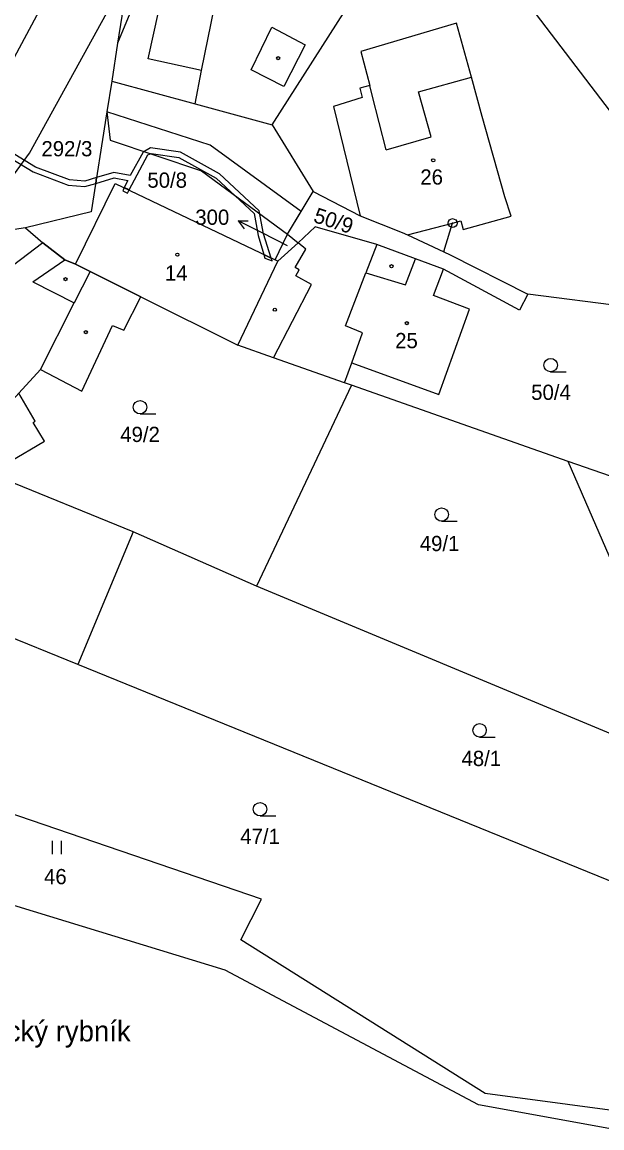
# Model space of a CAD drawing. Extents: x -680203 to -673936, y -1102717 to -1093650.
# Drawn here: x -678652.3 to -678587.6, y -1097696 to -1097572.5 of the extents above; entities that cross this region are included whole.
import ezdxf

# ---------------------------------------------------------------- set-up
doc = ezdxf.new("R2010")
doc.units = 0
for name, color, linetype in [('SOxx02xx_Koleje_param další_Popis10', 7, 'Continuous'), ('SOxx02xx_Staničení_Popis10', 7, 'Continuous'), ('SOxxxxxx_Koleje_hlavní_body_Popis10', 7, 'Continuous'), ('SOxxxxxx_Koleje_LN_parametry_Popis10', 7, 'Continuous'), ('SOxxxxxx_Koleje_param další_Popis10', 7, 'Continuous'), ('SOxxxxxx_Osa_bod_P', 7, 'Continuous'), ('SOxxxxxx_Staničení_Popis10', 7, 'Continuous'), ('x_prac', 7, 'Continuous')]:
    doc.layers.add(name, color=color, linetype=linetype)

msp = doc.modelspace()

# ---------------------------------------------------------------- linework, layer by layer
at = {"layer": 'SOxx02xx_Koleje_param další_Popis10'}
for radius in [0.5, 0.0303]:
    msp.add_circle((-678604.24, -1097594.98), radius, dxfattribs=at)
at = {"layer": 'SOxx02xx_Staničení_Popis10'}
for p, q in [((-678625.51, -1097596.08), (-678628.18, -1097594.72)), ((-678628.18, -1097594.72), (-678627.06, -1097594.73)), ((-678628.18, -1097594.72), (-678627.52, -1097595.62)), ((-678622.66, -1097597.5), (-678625.51, -1097596.08))]:
    msp.add_line(p, q, dxfattribs=at)
at = {"layer": 'SOxxxxxx_Koleje_hlavní_body_Popis10'}
for p, q in [((-678593.29, -1097611.58), (-678591.54, -1097611.58)), ((-678639.14, -1097616.28), (-678637.39, -1097616.28)), ((-678605.46, -1097628.26), (-678603.71, -1097628.26)), ((-678601.22, -1097652.34), (-678599.47, -1097652.34)), ((-678625.74, -1097661.15), (-678623.99, -1097661.15)), ((-678648.9, -1097665.43), (-678648.9, -1097663.93)), ((-678647.9, -1097665.43), (-678647.9, -1097663.93))]:
    msp.add_line(p, q, dxfattribs=at)
for centre in [(-678593.29, -1097610.83), (-678639.14, -1097615.53), (-678605.46, -1097627.51), (-678601.22, -1097651.59), (-678625.74, -1097660.4)]:
    msp.add_circle(centre, 0.75, dxfattribs=at)
at = {"layer": 'SOxxxxxx_Koleje_LN_parametry_Popis10'}
for points in [[(-678621.16, -1097593.67), (-678631.32, -1097586.28), (-678642.84, -1097582.57), (-678642.47, -1097585.73), (-678632.27, -1097589.13), (-678622.69, -1097596.2)], [(-678653.14, -1097587.31), (-678657.35, -1097584.31), (-678659.29, -1097583.94), (-678659.97, -1097584.43), (-678657.59, -1097584.87), (-678653.46, -1097587.81), (-678651.06, -1097589.26), (-678647.17, -1097590.76), (-678645.29, -1097590.9), (-678644.09, -1097590.54), (-678643.99, -1097589.9), (-678645.31, -1097590.3), (-678647.03, -1097590.16), (-678650.8, -1097588.72)], [(-678637.99, -1097586.56), (-678638.78, -1097587.07), (-678640.24, -1097589.67), (-678642.07, -1097589.31), (-678643.99, -1097589.9), (-678644.09, -1097590.54), (-678642.03, -1097589.93), (-678640.52, -1097590.23), (-678640.91, -1097591.02), (-678640.36, -1097591.28), (-678638.26, -1097587.37), (-678637.89, -1097587.2), (-678634.81, -1097587.65), (-678630.63, -1097589.96), (-678626.4, -1097593.89), (-678625.94, -1097596.36), (-678625.33, -1097598.48), (-678624.48, -1097598.89), (-678625.36, -1097596.17), (-678625.84, -1097593.59), (-678630.27, -1097589.47), (-678634.63, -1097587.07)], [(-678640.91, -1097591.02), (-678641.08, -1097591.36), (-678640.55, -1097591.63), (-678640.36, -1097591.28)], [(-678673.08, -1097615.95), (-678666.95, -1097618.43), (-678665.8, -1097617.81), (-678665.58, -1097617.69), (-678663.33, -1097619.34), (-678660.5, -1097619.47), (-678660.38, -1097619.69), (-678654.99, -1097616.49), (-678652.68, -1097613.97), (-678650.27, -1097611.33), (-678645.64, -1097613.72), (-678642.21, -1097606.42), (-678640.94, -1097606.94), (-678639.04, -1097603.2), (-678646.34, -1097599.56), (-678647.53, -1097599.09), (-678649.98, -1097597.17), (-678660, -1097604.77), (-678668.69, -1097610.8)], [(-678625.33, -1097598.48), (-678625.21, -1097598.9), (-678624.38, -1097599.18), (-678624.48, -1097598.89)]]:
    msp.add_lwpolyline(points, close=True, dxfattribs=at)
at = {"layer": 'SOxxxxxx_Koleje_param další_Popis10'}
for centre in [(-678623.71, -1097576.56), (-678606.4, -1097587.97), (-678634.97, -1097598.51), (-678611.06, -1097599.79), (-678647.46, -1097601.24), (-678624.09, -1097604.64), (-678609.35, -1097606.15), (-678645.19, -1097607.15)]:
    msp.add_circle(centre, 0.175, dxfattribs=at)
at = {"layer": 'SOxxxxxx_Staničení_Popis10'}
for p, q in [((-678632.26, -1097577.95), (-678630.84, -1097570.84)), ((-678626.73, -1097577.86), (-678624.44, -1097573.11)), ((-678624.44, -1097573.11), (-678620.69, -1097575.06)), ((-678620.69, -1097575.06), (-678623.07, -1097579.73)), ((-678623.07, -1097579.73), (-678626.73, -1097577.86)), ((-678608.05, -1097580.32), (-678602.14, -1097578.67)), ((-678613.22, -1097580.68), (-678613.49, -1097579.62)), ((-678611.64, -1097586.8), (-678613.22, -1097580.68)), ((-678606.62, -1097585.33), (-678608.05, -1097580.32)), ((-678611.64, -1097586.8), (-678606.62, -1097585.33)), ((-678609.28, -1097596.3), (-678604.24, -1097594.98)), ((-678620.64, -1097597.87), (-678621.49, -1097597.17)), ((-678612.68, -1097597.36), (-678613.91, -1097600.54)), ((-678621.81, -1097599.95), (-678620.64, -1097597.87)), ((-678651.1, -1097601.52), (-678647.53, -1097599.09)), ((-678621.38, -1097600.2), (-678621.81, -1097599.95)), ((-678609.48, -1097601.87), (-678608.37, -1097598.95)), ((-678644.71, -1097600.37), (-678646.48, -1097603.86)), ((-678621.75, -1097600.85), (-678621.38, -1097600.2)), ((-678620.01, -1097601.83), (-678621.75, -1097600.85)), ((-678616.19, -1097606.45), (-678613.91, -1097600.54)), ((-678613.91, -1097600.54), (-678609.48, -1097601.87)), ((-678651.1, -1097601.52), (-678646.48, -1097603.86)), ((-678624.23, -1097610), (-678620.01, -1097601.83)), ((-678650.27, -1097611.33), (-678646.48, -1097603.86)), ((-678614.29, -1097607.23), (-678616.19, -1097606.45)), ((-678615.5, -1097610.58), (-678614.29, -1097607.23))]:
    msp.add_line(p, q, dxfattribs=at)
at = {"layer": 'x_prac'}
for p, q in [((-678632.3, -1097552.23), (-678641.64, -1097574.91)), ((-678640.42, -1097567.06), (-678641.64, -1097574.91)), ((-678624.38, -1097583.99), (-678614.66, -1097568.76)), ((-678641.64, -1097574.91), (-678642.3, -1097579.14)), ((-678642.3, -1097579.14), (-678633, -1097581.66)), ((-678633, -1097581.66), (-678624.38, -1097583.99)), ((-678624.38, -1097583.99), (-678619.82, -1097591.45)), ((-678622.69, -1097596.2), (-678619.82, -1097591.45)), ((-678619.82, -1097591.45), (-678614.56, -1097594.17)), ((-678651.94, -1097595.49), (-678649.98, -1097597.17)), ((-678624.05, -1097599.09), (-678622.69, -1097596.2)), ((-678622.69, -1097596.2), (-678621.49, -1097597.17)), ((-678621.49, -1097597.17), (-678623.74, -1097599.24)), ((-678628.22, -1097608.6), (-678623.74, -1097599.24)), ((-678623.74, -1097599.24), (-678624.05, -1097599.09)), ((-678639.04, -1097603.2), (-678628.22, -1097608.6)), ((-678584.24, -1097604.39), (-678595.85, -1097602.92)), ((-678615.51, -1097613.07), (-678626.13, -1097635.51)), ((-678615.51, -1097613.07), (-678616.3, -1097612.79)), ((-678591.34, -1097621.57), (-678615.51, -1097613.07)), ((-678639.92, -1097629.42), (-678666.95, -1097618.43)), ((-678576.27, -1097656.29), (-678591.34, -1097621.57)), ((-678576.4, -1097626.83), (-678591.34, -1097621.57)), ((-678646.1, -1097644.25), (-678684.37, -1097628.7)), ((-678639.92, -1097629.42), (-678646.1, -1097644.25)), ((-678626.13, -1097635.51), (-678639.92, -1097629.42)), ((-678576.27, -1097656.29), (-678626.13, -1097635.51)), ((-678559.81, -1097679.31), (-678646.1, -1097644.25))]:
    msp.add_line(p, q, dxfattribs=at)
for points in [[(-678614.28, -1097546.26), (-678586.65, -1097582.53), (-678586.18, -1097586.75)], [(-678658.73, -1097583.54), (-678656.59, -1097582.28), (-678654.89, -1097579.59), (-678647.3, -1097565.5), (-678644.33, -1097558.25), (-678642.37, -1097553.78)], [(-678633, -1097581.66), (-678632.26, -1097577.95), (-678638.24, -1097576.63), (-678635.36, -1097563.6), (-678632.86, -1097564.13), (-678631.79, -1097559.73), (-678630.55, -1097559.98), (-678627.23, -1097557.83), (-678624.8, -1097559.65), (-678626.25, -1097565.61), (-678614.66, -1097568.76)], [(-678664.35, -1097603.63), (-678657.14, -1097594.92), (-678651.48, -1097587.17), (-678640.42, -1097567.06)], [(-678605.21, -1097598.17), (-678605.09, -1097597.79), (-678604.24, -1097594.98), (-678603.32, -1097594.74), (-678603.06, -1097595.7), (-678597.7, -1097594.19), (-678598.4, -1097592.04), (-678600.93, -1097583.06), (-678602.14, -1097578.67), (-678603.8, -1097572.65), (-678614.47, -1097575.81), (-678613.49, -1097579.62), (-678614.59, -1097579.9), (-678614.32, -1097580.96), (-678617.52, -1097581.96), (-678614.56, -1097594.17)], [(-678642.3, -1097579.14), (-678642.84, -1097582.57), (-678644.59, -1097593.73), (-678651.94, -1097595.49)], [(-678646.34, -1097599.56), (-678641.91, -1097590.54), (-678624.05, -1097599.09)], [(-678614.56, -1097594.17), (-678609.87, -1097596.03), (-678609.28, -1097596.3), (-678605.21, -1097598.17)], [(-678651.94, -1097595.49), (-678655.38, -1097596.01), (-678668.69, -1097610.8)], [(-678612.68, -1097597.36), (-678619.57, -1097595.41), (-678621.49, -1097597.17)], [(-678649.98, -1097597.17), (-678660, -1097604.77), (-678668.69, -1097610.8)], [(-678649.98, -1097597.17), (-678647.53, -1097599.09), (-678646.34, -1097599.56)], [(-678605.27, -1097600.13), (-678608.37, -1097598.95), (-678612.68, -1097597.36)], [(-678605.21, -1097598.17), (-678604.49, -1097598.51), (-678595.85, -1097602.92)], [(-678646.34, -1097599.56), (-678644.71, -1097600.37), (-678639.04, -1097603.2)], [(-678616.3, -1097612.79), (-678615.5, -1097610.58), (-678605.78, -1097614.09), (-678602.35, -1097604.57), (-678606.37, -1097603.05), (-678605.27, -1097600.13)], [(-678595.85, -1097602.92), (-678596.76, -1097604.7), (-678605.27, -1097600.13)], [(-678666.95, -1097618.43), (-678665.8, -1097617.81), (-678665.58, -1097617.69), (-678663.33, -1097619.34), (-678660.5, -1097619.47), (-678660.38, -1097619.69), (-678659.54, -1097620.96), (-678655.83, -1097618.69), (-678655.22, -1097619.69), (-678654.95, -1097619.53), (-678653.7, -1097621.64), (-678649.81, -1097619.33), (-678651.06, -1097617.22), (-678650.84, -1097617.09), (-678652.68, -1097613.97), (-678650.27, -1097611.33), (-678645.64, -1097613.72), (-678642.21, -1097606.42), (-678640.94, -1097606.94), (-678639.04, -1097603.2)], [(-678616.3, -1097612.79), (-678624.23, -1097610), (-678628.22, -1097608.6)], [(-678559.81, -1097679.31), (-678560.58, -1097691.42), (-678573.57, -1097695.74), (-678600.61, -1097692.15), (-678627.88, -1097674.98), (-678625.58, -1097670.45), (-678668.49, -1097655.77), (-678669, -1097655.59)], [(-678583.51, -1097696.65), (-678601.34, -1097693.39), (-678629.63, -1097678.37), (-678676.11, -1097664.16)]]:
    msp.add_lwpolyline(points, dxfattribs=at)

# ---------------------------------------------------------------- texts
at = {"layer": 'SOxx02xx_Staničení_Popis10'}
msp.add_text('Bohušický rybník', height=2.3, dxfattribs=at).set_placement((-678663.43, -1097686.32))
at = {"layer": 'SOxxxxxx_Osa_bod_P'}
for s, p in [('292/3', (-678650.15, -1097587.52)), ('26', (-678607.84, -1097590.68)), ('50/8', (-678638.32, -1097591.03)), ('300', (-678632.97, -1097595.17)), ('14', (-678636.36, -1097601.4)), ('25', (-678610.65, -1097608.94)), ('50/4', (-678595.46, -1097614.71)), ('49/2', (-678641.35, -1097619.41)), ('49/1', (-678607.9, -1097631.59)), ('48/1', (-678603.24, -1097655.58)), ('47/1', (-678627.95, -1097664.27)), ('46', (-678649.86, -1097668.77))]:
    msp.add_text(s, height=1.7, dxfattribs=at).set_placement(p)
msp.add_text('50/9', height=1.7, rotation=342, dxfattribs=at).set_placement((-678619.88, -1097594.83))

doc.saveas('drawing.dxf')
